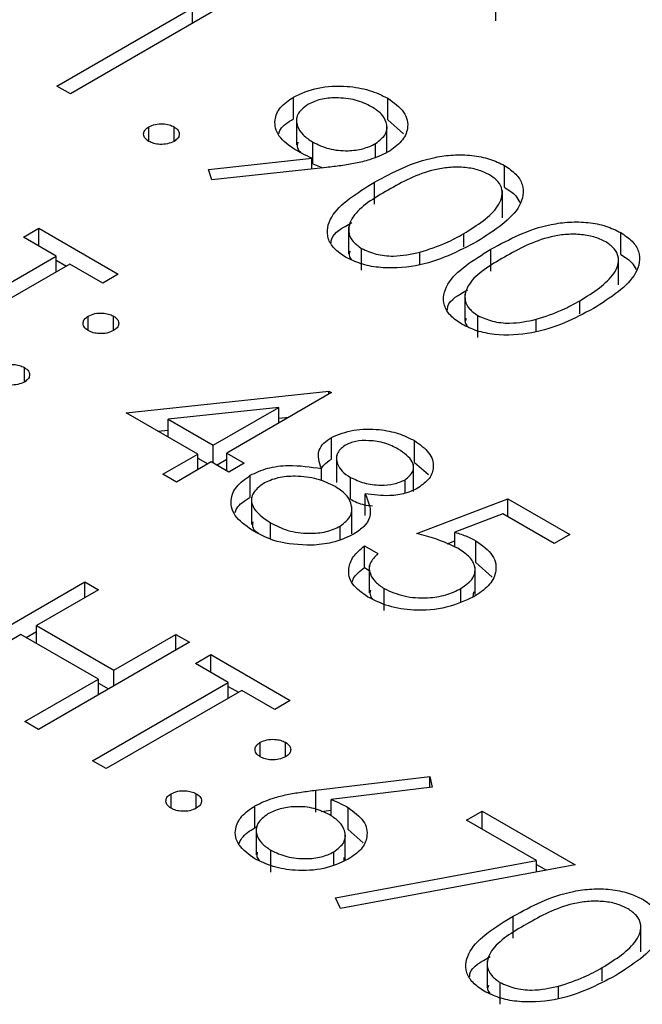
# Model space of a CAD drawing. Header units: inches. Extents: x 220 to 877, y 4 to 174.
# Tile 450 of 656: x 485.088 to 485.438, y 149.271 to 149.824. Entities that reach past the tile are written whole.
import ezdxf

# ---------------------------------------------------------------- set-up
doc = ezdxf.new("R2010")
doc.units = ezdxf.units.IN
doc.header["$LTSCALE"] = 0.5
doc.header["$MEASUREMENT"] = 0
doc.layers.add('DSS-M-S', color=53, linetype='Continuous')

msp = doc.modelspace()

# ---------------------------------------------------------------- linework, layer by layer
at = {"layer": 'DSS-M-S', "linetype": 'Continuous', "lineweight": 25}
for p, q in [((485.35524, 149.82304), (485.35524, 149.83529)), ((485.10877, 149.78635), (485.18492, 149.83031)), ((485.20124, 149.83093), (485.11639, 149.78195)), ((485.18492, 149.82151), (485.18492, 149.83031)), ((485.11639, 149.78195), (485.10877, 149.78635)), ((485.24161, 149.76789), (485.24161, 149.78013)), ((485.29461, 149.7673), (485.29461, 149.77955)), ((485.24342, 149.76857), (485.24342, 149.75326)), ((485.29461, 149.7673), (485.30344, 149.75945)), ((485.16044, 149.75526), (485.16044, 149.76342)), ((485.17459, 149.75526), (485.17459, 149.76342)), ((485.29413, 149.74925), (485.29413, 149.76456)), ((485.25257, 149.74258), (485.25257, 149.75483)), ((485.28772, 149.74636), (485.28772, 149.754)), ((485.19395, 149.73955), (485.25203, 149.74584)), ((485.25203, 149.73969), (485.25203, 149.74584)), ((485.1958, 149.73359), (485.19395, 149.73955)), ((485.26014, 149.74057), (485.1958, 149.73359)), ((485.25257, 149.74258), (485.25805, 149.74034)), ((485.36015, 149.72946), (485.36015, 149.74171)), ((485.28715, 149.72007), (485.28715, 149.73232)), ((485.35894, 149.71232), (485.35894, 149.72763)), ((485.09001, 149.70141), (485.09871, 149.70643)), ((485.09871, 149.70643), (485.14331, 149.68068)), ((485.09871, 149.69638), (485.09871, 149.70643)), ((485.27258, 149.70734), (485.27258, 149.69203)), ((485.1085, 149.69073), (485.09001, 149.70141)), ((485.33722, 149.69605), (485.33722, 149.70345)), ((485.42542, 149.69178), (485.42542, 149.70403)), ((485.2799, 149.68284), (485.2799, 149.69509)), ((485.03235, 149.64677), (485.1085, 149.69073)), ((485.1085, 149.68194), (485.1085, 149.69073)), ((485.31268, 149.68638), (485.31268, 149.69299)), ((485.35242, 149.68239), (485.35242, 149.69464)), ((485.42421, 149.67464), (485.42421, 149.68995)), ((485.11611, 149.68634), (485.03996, 149.64237)), ((485.1085, 149.68853), (485.11421, 149.68524)), ((485.13461, 149.67566), (485.11611, 149.68634)), ((485.14331, 149.68068), (485.13461, 149.67566)), ((485.33785, 149.66966), (485.33785, 149.65435)), ((485.40249, 149.65837), (485.40249, 149.66577)), ((485.12645, 149.64897), (485.12645, 149.65713)), ((485.14059, 149.64897), (485.14059, 149.65713)), ((485.34518, 149.64516), (485.34518, 149.65741)), ((485.37795, 149.6487), (485.37795, 149.65531)), ((485.09055, 149.62008), (485.09055, 149.62824)), ((485.14766, 149.60281), (485.26143, 149.61501)), ((485.26298, 149.61411), (485.20423, 149.5802)), ((485.26143, 149.61501), (485.26298, 149.61411)), ((485.26143, 149.61322), (485.26143, 149.61501)), ((485.18791, 149.57957), (485.14766, 149.60281)), ((485.23347, 149.60587), (485.17132, 149.5992)), ((485.19662, 149.5846), (485.23347, 149.60587)), ((485.23347, 149.59708), (485.23347, 149.60587)), ((485.17132, 149.58915), (485.17132, 149.5992)), ((485.17132, 149.5992), (485.19662, 149.5846)), ((485.23347, 149.59976), (485.23917, 149.60037)), ((485.16556, 149.59248), (485.17132, 149.5931)), ((485.19662, 149.57455), (485.19662, 149.5846)), ((485.26296, 149.57674), (485.26296, 149.58898)), ((485.3096, 149.57495), (485.3096, 149.5872)), ((485.16833, 149.56827), (485.18791, 149.57957)), ((485.18791, 149.57078), (485.18791, 149.57957)), ((485.20423, 149.5802), (485.21402, 149.57455)), ((485.20423, 149.57015), (485.20423, 149.5802)), ((485.26581, 149.5789), (485.26581, 149.56359)), ((485.19553, 149.57518), (485.17595, 149.56387)), ((485.18791, 149.57737), (485.19362, 149.57408)), ((485.20532, 149.56953), (485.19553, 149.57518)), ((485.19852, 149.57345), (485.20423, 149.57675)), ((485.21402, 149.57455), (485.20532, 149.56953)), ((485.30895, 149.55856), (485.30895, 149.57388)), ((485.3096, 149.57495), (485.31755, 149.56813)), ((485.17595, 149.56387), (485.16833, 149.56827)), ((485.25737, 149.56456), (485.25737, 149.57145)), ((485.21737, 149.55544), (485.21737, 149.56769)), ((485.27358, 149.55429), (485.27358, 149.56654)), ((485.30435, 149.55758), (485.30435, 149.56515)), ((485.28188, 149.54505), (485.28188, 149.5573)), ((485.21816, 149.55541), (485.21816, 149.5401)), ((485.31084, 149.53499), (485.36197, 149.55445)), ((485.36197, 149.55445), (485.39678, 149.53436)), ((485.36197, 149.54441), (485.36197, 149.55445)), ((485.27436, 149.53486), (485.27436, 149.55017)), ((485.35922, 149.546), (485.33233, 149.53575)), ((485.38808, 149.52933), (485.35922, 149.546)), ((485.22867, 149.53221), (485.22867, 149.54097)), ((485.26796, 149.53178), (485.26796, 149.53912)), ((485.33233, 149.52737), (485.33233, 149.53575)), ((485.32791, 149.52924), (485.33233, 149.53092)), ((485.34397, 149.51869), (485.34397, 149.53093)), ((485.39678, 149.53436), (485.38808, 149.52933)), ((485.28147, 149.52808), (485.28908, 149.52368)), ((485.28147, 149.51583), (485.28147, 149.52808)), ((485.34397, 149.51869), (485.35327, 149.51049)), ((485.28147, 149.51583), (485.28422, 149.51424)), ((485.28422, 149.51697), (485.28422, 149.50166)), ((485.3436, 149.50075), (485.3436, 149.51606)), ((485.03969, 149.45884), (485.12455, 149.50782)), ((485.12455, 149.50782), (485.13216, 149.50343)), ((485.12455, 149.49903), (485.12455, 149.50782)), ((485.13216, 149.50343), (485.09735, 149.48333)), ((485.29257, 149.49184), (485.29257, 149.50409)), ((485.33562, 149.49671), (485.33562, 149.50408)), ((485.34251, 149.49934), (485.34291, 149.50232)), ((485.09164, 149.47658), (485.09735, 149.47988)), ((485.09735, 149.48333), (485.14086, 149.45821)), ((485.09735, 149.47328), (485.09735, 149.48333)), ((485.08865, 149.47831), (485.04731, 149.45444)), ((485.13216, 149.45319), (485.08865, 149.47831)), ((485.18329, 149.47391), (485.09844, 149.42493)), ((485.14086, 149.45821), (485.17567, 149.47831)), ((485.17567, 149.47831), (485.18329, 149.47391)), ((485.17567, 149.46952), (485.17567, 149.47831)), ((485.18655, 149.46198), (485.19526, 149.467)), ((485.19526, 149.467), (485.23986, 149.44126)), ((485.19526, 149.45696), (485.19526, 149.467)), ((485.14086, 149.44942), (485.14086, 149.45821)), ((485.20505, 149.4513), (485.18655, 149.46198)), ((485.09082, 149.42932), (485.13216, 149.45319)), ((485.13216, 149.4444), (485.13216, 149.45319)), ((485.1289, 149.40734), (485.20505, 149.4513)), ((485.13216, 149.45099), (485.13787, 149.44769)), ((485.21266, 149.44691), (485.13651, 149.40295)), ((485.20505, 149.44251), (485.20505, 149.4513)), ((485.20505, 149.4491), (485.21076, 149.44581)), ((485.23116, 149.43623), (485.21266, 149.44691)), ((485.23986, 149.44126), (485.23116, 149.43623)), ((485.09844, 149.42493), (485.09082, 149.42932)), ((485.223, 149.40954), (485.223, 149.41771)), ((485.23714, 149.40954), (485.23714, 149.41771)), ((485.13651, 149.40295), (485.1289, 149.40734)), ((485.25414, 149.39082), (485.31818, 149.39855)), ((485.31818, 149.39855), (485.31944, 149.39251)), ((485.31818, 149.39235), (485.31818, 149.39855)), ((485.31944, 149.39251), (485.26274, 149.38566)), ((485.17295, 149.38065), (485.17295, 149.38882)), ((485.1871, 149.38065), (485.1871, 149.38882)), ((485.25414, 149.37857), (485.25414, 149.39082)), ((485.26274, 149.37642), (485.26274, 149.38566)), ((485.22, 149.36982), (485.22, 149.38207)), ((485.27234, 149.36881), (485.27234, 149.38106)), ((485.25711, 149.37893), (485.26274, 149.37961)), ((485.33885, 149.37406), (485.34756, 149.37908)), ((485.34756, 149.37908), (485.39977, 149.34894)), ((485.34756, 149.36904), (485.34756, 149.37908)), ((485.22, 149.36982), (485.22154, 149.37046)), ((485.22078, 149.3699), (485.22078, 149.35459)), ((485.27234, 149.36881), (485.28084, 149.36127)), ((485.37819, 149.35135), (485.33885, 149.37406)), ((485.27072, 149.35146), (485.27072, 149.36677)), ((485.22898, 149.34485), (485.22898, 149.3571)), ((485.2643, 149.34899), (485.2643, 149.35614)), ((485.27003, 149.35113), (485.27012, 149.353)), ((485.26518, 149.33033), (485.37819, 149.35135)), ((485.39977, 149.34894), (485.26814, 149.32445)), ((485.37819, 149.34492), (485.37819, 149.35135)), ((485.37819, 149.34915), (485.38373, 149.34595)), ((485.26814, 149.32445), (485.26518, 149.33033)), ((485.36493, 149.30778), (485.36493, 149.32003)), ((485.43672, 149.30003), (485.43672, 149.31534)), ((485.35036, 149.29506), (485.35036, 149.27975)), ((485.415, 149.28376), (485.415, 149.29116)), ((485.35769, 149.27055), (485.35769, 149.2828)), ((485.39046, 149.27409), (485.39046, 149.2807))]:
    msp.add_line(p, q, dxfattribs=at)
for points, knots in [([(485.24161, 149.78013), (485.24599, 149.78213), (485.25475, 149.78612), (485.27076, 149.78671), (485.28455, 149.78437), (485.29126, 149.78115), (485.29461, 149.77955)], [0, 0, 0, 0, 0.279538, 0.558851, 0.779452, 1, 1, 1, 1]), ([(485.24246, 149.75062), (485.23909, 149.75303), (485.23234, 149.75787), (485.23048, 149.76666), (485.23348, 149.77454), (485.2389, 149.77827), (485.24161, 149.78013)], [0, 0, 0, 0, 0.279814, 0.559489, 0.779635, 1, 1, 1, 1]), ([(485.28551, 149.77475), (485.28261, 149.77613), (485.27681, 149.77888), (485.26631, 149.78), (485.25657, 149.77919), (485.25196, 149.77705), (485.24965, 149.77598)], [0, 0, 0, 0, 0.280092, 0.560011, 0.780131, 1, 1, 1, 1]), ([(485.29461, 149.77955), (485.29801, 149.77706), (485.30481, 149.77208), (485.30664, 149.76304), (485.30299, 149.75508), (485.29755, 149.75124), (485.29483, 149.74931)], [0, 0, 0, 0, 0.27973, 0.559163, 0.779612, 1, 1, 1, 1]), ([(485.24965, 149.77598), (485.24738, 149.77418), (485.24283, 149.77055), (485.24333, 149.76413), (485.24663, 149.75876), (485.25059, 149.75614), (485.25257, 149.75483)], [0, 0, 0, 0, 0.278472, 0.558424, 0.779098, 1, 1, 1, 1]), ([(485.28772, 149.754), (485.28998, 149.75576), (485.29449, 149.75928), (485.29433, 149.76556), (485.29132, 149.77088), (485.28745, 149.77346), (485.28551, 149.77475)], [0, 0, 0, 0, 0.278722, 0.558569, 0.779171, 1, 1, 1, 1]), ([(485.23334, 149.75961), (485.23362, 149.76043), (485.23473, 149.76362), (485.23868, 149.76607), (485.24161, 149.76789)], [0, 0, 0, 0, 0.255866, 1, 1, 1, 1]), ([(485.16044, 149.75526), (485.15953, 149.75593), (485.15771, 149.75728), (485.15733, 149.75972), (485.15822, 149.76187), (485.1597, 149.76291), (485.16044, 149.76342)], [0, 0, 0, 0, 0.279581, 0.559143, 0.779575, 1, 1, 1, 1]), ([(485.16044, 149.76342), (485.16161, 149.76395), (485.16394, 149.76501), (485.16817, 149.76524), (485.17191, 149.76472), (485.17369, 149.76385), (485.17459, 149.76342)], [0, 0, 0, 0, 0.279576, 0.559284, 0.779552, 1, 1, 1, 1]), ([(485.17459, 149.76342), (485.17551, 149.76275), (485.17737, 149.76141), (485.17771, 149.75896), (485.17686, 149.7568), (485.17534, 149.75577), (485.17459, 149.75526)], [0, 0, 0, 0, 0.2796016, 0.559212, 0.7794752, 1, 1, 1, 1]), ([(485.17459, 149.75526), (485.17342, 149.75473), (485.17109, 149.75367), (485.16686, 149.75346), (485.16312, 149.75397), (485.16134, 149.75483), (485.16044, 149.75526)], [0, 0, 0, 0, 0.279469, 0.559358, 0.779674, 1, 1, 1, 1]), ([(485.25203, 149.74584), (485.25017, 149.74668), (485.24685, 149.74819), (485.2438, 149.74988), (485.24246, 149.75062)], [0, 0, 0, 0, 0.559944, 1, 1, 1, 1]), ([(485.24402, 149.75479), (485.24383, 149.75368), (485.24347, 149.75162), (485.24499, 149.74974), (485.24569, 149.74888)], [0, 0, 0, 0, 0.537522, 1, 1, 1, 1]), ([(485.25257, 149.75483), (485.2554, 149.75344), (485.26105, 149.75067), (485.27152, 149.74966), (485.28099, 149.75079), (485.28548, 149.75293), (485.28772, 149.754)], [0, 0, 0, 0, 0.280319, 0.55953, 0.779753, 1, 1, 1, 1]), ([(485.29483, 149.74931), (485.29144, 149.74772), (485.28586, 149.74508), (485.27654, 149.74291), (485.26843, 149.74154), (485.2629, 149.74089), (485.26014, 149.74057)], [0, 0, 0, 0, 0.339295, 0.559425, 0.779695, 1, 1, 1, 1]), ([(485.28715, 149.73232), (485.29761, 149.73798), (485.3107, 149.74506), (485.33135, 149.74785), (485.34192, 149.7476), (485.35211, 149.74565), (485.35747, 149.74302), (485.36015, 149.74171)], [0, 0, 0, 0, 0.498702, 0.624177, 0.749467, 0.874745, 1, 1, 1, 1]), ([(485.3517, 149.73654), (485.34956, 149.73755), (485.34528, 149.73957), (485.33714, 149.74083), (485.32885, 149.74079), (485.3129, 149.73807), (485.30284, 149.73244), (485.29479, 149.72794)], [0, 0, 0, 0, 0.125139, 0.250418, 0.375519, 0.500847, 1, 1, 1, 1]), ([(485.36015, 149.74171), (485.36245, 149.74015), (485.36704, 149.73704), (485.37172, 149.72922), (485.36903, 149.71443), (485.3545, 149.70519), (485.3448, 149.69903)], [0, 0, 0, 0, 0.1256, 0.251197, 0.500581, 1, 1, 1, 1]), ([(485.33722, 149.70345), (485.34479, 149.70818), (485.35612, 149.71526), (485.35984, 149.72658), (485.35692, 149.73282), (485.35344, 149.7353), (485.3517, 149.73654)], [0, 0, 0, 0, 0.500072, 0.749021, 0.874598, 1, 1, 1, 1]), ([(485.27095, 149.69021), (485.26867, 149.69176), (485.26412, 149.69485), (485.25955, 149.70262), (485.26267, 149.71728), (485.27735, 149.7263), (485.28715, 149.73232)], [0, 0, 0, 0, 0.125551, 0.25109, 0.50025, 1, 1, 1, 1]), ([(485.36015, 149.72946), (485.36255, 149.72792), (485.36644, 149.72543), (485.36807, 149.72223), (485.3687, 149.72101)], [0, 0, 0, 0, 0.61563, 1, 1, 1, 1]), ([(485.29479, 149.72794), (485.28692, 149.72333), (485.27514, 149.71642), (485.27171, 149.70502), (485.27471, 149.69881), (485.27817, 149.69633), (485.2799, 149.69509)], [0, 0, 0, 0, 0.500291, 0.749086, 0.874606, 1, 1, 1, 1]), ([(485.26275, 149.69822), (485.26282, 149.69897), (485.26321, 149.70351), (485.26928, 149.70684), (485.27435, 149.70962)], [0, 0, 0, 0, 0.165027, 1, 1, 1, 1]), ([(485.35242, 149.69464), (485.36288, 149.7003), (485.37597, 149.70738), (485.39662, 149.71017), (485.40719, 149.70992), (485.41738, 149.70797), (485.42274, 149.70534), (485.42542, 149.70403)], [0, 0, 0, 0, 0.498702, 0.624177, 0.749467, 0.874745, 1, 1, 1, 1]), ([(485.31268, 149.69299), (485.31767, 149.69462), (485.32659, 149.69754), (485.33397, 149.70164), (485.33722, 149.70345)], [0, 0, 0, 0, 0.559599, 1, 1, 1, 1]), ([(485.41697, 149.69886), (485.41484, 149.69987), (485.41055, 149.70189), (485.40241, 149.70315), (485.39412, 149.70311), (485.37817, 149.70039), (485.36811, 149.69476), (485.36007, 149.69026)], [0, 0, 0, 0, 0.1251388, 0.2504182, 0.3755189, 0.5008471, 1, 1, 1, 1]), ([(485.42542, 149.70403), (485.42772, 149.70247), (485.43232, 149.69936), (485.43699, 149.69154), (485.4343, 149.67675), (485.41977, 149.66751), (485.41007, 149.66135)], [0, 0, 0, 0, 0.1256, 0.251197, 0.500581, 1, 1, 1, 1]), ([(485.3448, 149.69903), (485.33414, 149.69343), (485.31817, 149.68502), (485.29256, 149.68356), (485.27904, 149.68624), (485.27364, 149.68889), (485.27095, 149.69021)], [0, 0, 0, 0, 0.499407, 0.748743, 0.874372, 1, 1, 1, 1]), ([(485.2799, 149.69509), (485.28251, 149.69392), (485.28773, 149.69158), (485.29974, 149.69024), (485.30777, 149.69195), (485.31268, 149.69299)], [0, 0, 0, 0, 0.280257, 0.560781, 1, 1, 1, 1]), ([(485.40249, 149.66577), (485.41006, 149.6705), (485.42139, 149.67758), (485.42511, 149.6889), (485.42219, 149.69514), (485.41871, 149.69762), (485.41697, 149.69886)], [0, 0, 0, 0, 0.5000715, 0.7490206, 0.8745985, 1, 1, 1, 1]), ([(485.27341, 149.6935), (485.2731, 149.69275), (485.27244, 149.69116), (485.27353, 149.68965), (485.27411, 149.68885)], [0, 0, 0, 0, 0.47077, 1, 1, 1, 1]), ([(485.33622, 149.65253), (485.33394, 149.65408), (485.32939, 149.65717), (485.32483, 149.66493), (485.32794, 149.6796), (485.34262, 149.68862), (485.35242, 149.69464)], [0, 0, 0, 0, 0.125551, 0.25109, 0.50025, 1, 1, 1, 1]), ([(485.36007, 149.69026), (485.3522, 149.68565), (485.34041, 149.67874), (485.33698, 149.66734), (485.33998, 149.66113), (485.34344, 149.65865), (485.34518, 149.65741)], [0, 0, 0, 0, 0.500291, 0.749086, 0.874606, 1, 1, 1, 1]), ([(485.42542, 149.69178), (485.42782, 149.69024), (485.43171, 149.68775), (485.43335, 149.68455), (485.43398, 149.68333)], [0, 0, 0, 0, 0.61563, 1, 1, 1, 1]), ([(485.32803, 149.66054), (485.32809, 149.66129), (485.32849, 149.66583), (485.33455, 149.66916), (485.33962, 149.67194)], [0, 0, 0, 0, 0.165027, 1, 1, 1, 1]), ([(485.37795, 149.65531), (485.38294, 149.65694), (485.39186, 149.65986), (485.39924, 149.66396), (485.40249, 149.66577)], [0, 0, 0, 0, 0.5595988, 1, 1, 1, 1]), ([(485.12645, 149.64897), (485.12553, 149.64964), (485.12368, 149.65099), (485.12331, 149.65343), (485.12421, 149.65559), (485.1257, 149.65662), (485.12645, 149.65713)], [0, 0, 0, 0, 0.2796468, 0.5592988, 0.7796148, 1, 1, 1, 1]), ([(485.12645, 149.65713), (485.12762, 149.65766), (485.12996, 149.65871), (485.13418, 149.65893), (485.13791, 149.65842), (485.1397, 149.65756), (485.14059, 149.65713)], [0, 0, 0, 0, 0.279585, 0.559454, 0.779697, 1, 1, 1, 1]), ([(485.14059, 149.65713), (485.14152, 149.65646), (485.14337, 149.65512), (485.14371, 149.65267), (485.14286, 149.65051), (485.14135, 149.64948), (485.14059, 149.64897)], [0, 0, 0, 0, 0.2796016, 0.559212, 0.7794752, 1, 1, 1, 1]), ([(485.41007, 149.66135), (485.39942, 149.65575), (485.38344, 149.64734), (485.35783, 149.64588), (485.34431, 149.64856), (485.33892, 149.65121), (485.33622, 149.65253)], [0, 0, 0, 0, 0.499407, 0.748743, 0.874372, 1, 1, 1, 1]), ([(485.34518, 149.65741), (485.34778, 149.65624), (485.353, 149.6539), (485.36501, 149.65256), (485.37304, 149.65427), (485.37795, 149.65531)], [0, 0, 0, 0, 0.280257, 0.560781, 1, 1, 1, 1]), ([(485.33868, 149.65581), (485.33837, 149.65507), (485.33771, 149.65348), (485.3388, 149.65197), (485.33938, 149.65117)], [0, 0, 0, 0, 0.47077, 1, 1, 1, 1]), ([(485.14059, 149.64897), (485.13943, 149.64843), (485.1371, 149.64736), (485.13286, 149.64716), (485.12912, 149.64767), (485.12734, 149.64853), (485.12645, 149.64897)], [0, 0, 0, 0, 0.279517, 0.559326, 0.779544, 1, 1, 1, 1]), ([(485.07641, 149.62824), (485.07757, 149.62878), (485.07991, 149.62984), (485.08414, 149.63006), (485.08788, 149.62954), (485.08966, 149.62868), (485.09055, 149.62824)], [0, 0, 0, 0, 0.279576, 0.559284, 0.779552, 1, 1, 1, 1]), ([(485.09055, 149.62824), (485.09148, 149.62757), (485.09333, 149.62623), (485.09367, 149.62378), (485.09282, 149.62162), (485.09131, 149.62059), (485.09055, 149.62008)], [0, 0, 0, 0, 0.2796016, 0.559212, 0.7794752, 1, 1, 1, 1]), ([(485.09055, 149.62008), (485.08938, 149.61955), (485.08705, 149.61849), (485.08282, 149.61828), (485.07909, 149.61879), (485.0773, 149.61965), (485.07641, 149.62008)], [0, 0, 0, 0, 0.2794691, 0.5593578, 0.7796739, 1, 1, 1, 1]), ([(485.26296, 149.58898), (485.26696, 149.5906), (485.27496, 149.59383), (485.28902, 149.59386), (485.30088, 149.59148), (485.30669, 149.58863), (485.3096, 149.5872)], [0, 0, 0, 0, 0.278806, 0.558457, 0.77916, 1, 1, 1, 1]), ([(485.25737, 149.57145), (485.25614, 149.57495), (485.25443, 149.57983), (485.25833, 149.58582), (485.26142, 149.58793), (485.26296, 149.58898)], [0, 0, 0, 0, 0.557752, 0.778932, 1, 1, 1, 1]), ([(485.27045, 149.58452), (485.26868, 149.58295), (485.26512, 149.57979), (485.26589, 149.57441), (485.26859, 149.56987), (485.27192, 149.56765), (485.27358, 149.56654)], [0, 0, 0, 0, 0.2777214, 0.5582236, 0.7790716, 1, 1, 1, 1]), ([(485.30047, 149.58242), (485.29809, 149.58362), (485.29334, 149.58602), (485.28475, 149.58736), (485.27642, 149.58714), (485.27244, 149.58539), (485.27045, 149.58452)], [0, 0, 0, 0, 0.280651, 0.560566, 0.78062, 1, 1, 1, 1]), ([(485.3096, 149.5872), (485.31261, 149.58503), (485.31863, 149.5807), (485.32096, 149.57288), (485.31866, 149.56575), (485.314, 149.56231), (485.31167, 149.56059)], [0, 0, 0, 0, 0.279929, 0.559623, 0.779946, 1, 1, 1, 1]), ([(485.30435, 149.56515), (485.30607, 149.56667), (485.30954, 149.56972), (485.30892, 149.57658), (485.30368, 149.58021), (485.30047, 149.58242)], [0, 0, 0, 0, 0.2789711, 0.5599188, 1, 1, 1, 1]), ([(485.25736, 149.57146), (485.25775, 149.57213), (485.25889, 149.57412), (485.26134, 149.5757), (485.26296, 149.57674)], [0, 0, 0, 0, 0.339442, 1, 1, 1, 1]), ([(485.21737, 149.56769), (485.22048, 149.56917), (485.22671, 149.57212), (485.24121, 149.57391), (485.25124, 149.57238), (485.25737, 149.57145)], [0, 0, 0, 0, 0.279987, 0.559901, 1, 1, 1, 1]), ([(485.21989, 149.536), (485.21604, 149.53852), (485.20836, 149.54354), (485.20568, 149.55303), (485.20888, 149.56153), (485.21454, 149.56564), (485.21737, 149.56769)], [0, 0, 0, 0, 0.280545, 0.559269, 0.779816, 1, 1, 1, 1]), ([(485.22473, 149.56315), (485.22238, 149.56124), (485.21767, 149.55741), (485.21804, 149.54857), (485.22464, 149.54385), (485.22867, 149.54097)], [0, 0, 0, 0, 0.279833, 0.560198, 1, 1, 1, 1]), ([(485.26507, 149.56141), (485.26183, 149.56299), (485.25536, 149.56613), (485.24359, 149.56745), (485.2326, 149.5667), (485.22735, 149.56433), (485.22473, 149.56315)], [0, 0, 0, 0, 0.280283, 0.560138, 0.780298, 1, 1, 1, 1]), ([(485.27358, 149.56654), (485.27607, 149.56538), (485.28105, 149.56306), (485.28994, 149.5619), (485.29825, 149.56258), (485.30232, 149.56429), (485.30435, 149.56515)], [0, 0, 0, 0, 0.280237, 0.560145, 0.780435, 1, 1, 1, 1]), ([(485.26796, 149.53912), (485.27027, 149.54103), (485.27493, 149.54487), (485.2745, 149.55158), (485.27129, 149.55727), (485.26714, 149.56003), (485.26507, 149.56141)], [0, 0, 0, 0, 0.278303, 0.558509, 0.779146, 1, 1, 1, 1]), ([(485.28188, 149.5573), (485.28377, 149.55284), (485.28641, 149.54662), (485.28173, 149.53884), (485.27772, 149.53615), (485.27572, 149.53481)], [0, 0, 0, 0, 0.558271, 0.779089, 1, 1, 1, 1]), ([(485.31167, 149.56059), (485.30937, 149.55947), (485.30476, 149.55725), (485.29404, 149.55572), (485.28649, 149.5567), (485.28188, 149.5573)], [0, 0, 0, 0, 0.2801589, 0.560243, 1, 1, 1, 1]), ([(485.2089, 149.54679), (485.20915, 149.54754), (485.21027, 149.55086), (485.21428, 149.55344), (485.21737, 149.55544)], [0, 0, 0, 0, 0.227246, 1, 1, 1, 1]), ([(485.27358, 149.55429), (485.27603, 149.55305), (485.2797, 149.55118), (485.28444, 149.55072), (485.28602, 149.55057)], [0, 0, 0, 0, 0.666927, 1, 1, 1, 1]), ([(485.21892, 149.54163), (485.21864, 149.54037), (485.21811, 149.53794), (485.22072, 149.53602), (485.22197, 149.5351)], [0, 0, 0, 0, 0.519521, 1, 1, 1, 1]), ([(485.22867, 149.54097), (485.2318, 149.5394), (485.23803, 149.53626), (485.24952, 149.53477), (485.26027, 149.53563), (485.2654, 149.53796), (485.26796, 149.53912)], [0, 0, 0, 0, 0.280602, 0.559962, 0.78018, 1, 1, 1, 1]), ([(485.25172, 149.52837), (485.24495, 149.52869), (485.23282, 149.52926), (485.22385, 149.53393), (485.21989, 149.536)], [0, 0, 0, 0, 0.5577579, 1, 1, 1, 1]), ([(485.27572, 149.53481), (485.27177, 149.53292), (485.2647, 149.52955), (485.25569, 149.52873), (485.25172, 149.52837)], [0, 0, 0, 0, 0.559346, 1, 1, 1, 1]), ([(485.33389, 149.5267), (485.32992, 149.52856), (485.32283, 149.53189), (485.31451, 149.53404), (485.31084, 149.53499)], [0, 0, 0, 0, 0.559416, 1, 1, 1, 1]), ([(485.33233, 149.53575), (485.33467, 149.53498), (485.33885, 149.53361), (485.3424, 149.53175), (485.34397, 149.53093)], [0, 0, 0, 0, 0.560064, 1, 1, 1, 1]), ([(485.34397, 149.53093), (485.3476, 149.52834), (485.35485, 149.52316), (485.35613, 149.5136), (485.35181, 149.50537), (485.34588, 149.50145), (485.34292, 149.49949)], [0, 0, 0, 0, 0.279688, 0.559025, 0.779292, 1, 1, 1, 1]), ([(485.28342, 149.49932), (485.28016, 149.50163), (485.27363, 149.50626), (485.2719, 149.51476), (485.27473, 149.52226), (485.27922, 149.52614), (485.28147, 149.52808)], [0, 0, 0, 0, 0.279625, 0.559019, 0.77938, 1, 1, 1, 1]), ([(485.28908, 149.52368), (485.28734, 149.52192), (485.28387, 149.5184), (485.2842, 149.51261), (485.28727, 149.50771), (485.2908, 149.5053), (485.29257, 149.50409)], [0, 0, 0, 0, 0.28005, 0.559166, 0.779583, 1, 1, 1, 1]), ([(485.33562, 149.50408), (485.33825, 149.50595), (485.34349, 149.5097), (485.34414, 149.51668), (485.34038, 149.5225), (485.33606, 149.5253), (485.33389, 149.5267)], [0, 0, 0, 0, 0.279539, 0.558617, 0.779047, 1, 1, 1, 1]), ([(485.27463, 149.50786), (485.27486, 149.50853), (485.27585, 149.51148), (485.27902, 149.51393), (485.28147, 149.51583)], [0, 0, 0, 0, 0.225513, 1, 1, 1, 1]), ([(485.28481, 149.50319), (485.28462, 149.50211), (485.28431, 149.50038), (485.28553, 149.49881), (485.28599, 149.49822)], [0, 0, 0, 0, 0.6222904, 1, 1, 1, 1]), ([(485.29257, 149.50409), (485.29612, 149.50247), (485.30323, 149.49923), (485.31611, 149.49848), (485.32752, 149.50009), (485.33292, 149.50275), (485.33562, 149.50408)], [0, 0, 0, 0, 0.279617, 0.559357, 0.779559, 1, 1, 1, 1]), ([(485.34292, 149.49949), (485.33802, 149.49724), (485.32823, 149.49273), (485.31037, 149.49123), (485.29461, 149.49377), (485.28716, 149.49747), (485.28342, 149.49932)], [0, 0, 0, 0, 0.279864, 0.559271, 0.779424, 1, 1, 1, 1]), ([(485.223, 149.41771), (485.22417, 149.41823), (485.2265, 149.41928), (485.23073, 149.4195), (485.23446, 149.41899), (485.23624, 149.41813), (485.23714, 149.41771)], [0, 0, 0, 0, 0.2795852, 0.5594544, 0.7796968, 1, 1, 1, 1]), ([(485.223, 149.40954), (485.22207, 149.41021), (485.22023, 149.41156), (485.21986, 149.414), (485.22075, 149.41616), (485.22225, 149.41719), (485.223, 149.41771)], [0, 0, 0, 0, 0.2796468, 0.5592988, 0.7796148, 1, 1, 1, 1]), ([(485.23714, 149.41771), (485.23807, 149.41703), (485.23992, 149.41569), (485.24026, 149.41325), (485.23941, 149.41108), (485.2379, 149.41005), (485.23714, 149.40954)], [0, 0, 0, 0, 0.279602, 0.559212, 0.779475, 1, 1, 1, 1]), ([(485.23714, 149.40954), (485.23598, 149.40901), (485.23365, 149.40793), (485.22941, 149.40773), (485.22567, 149.40824), (485.22389, 149.40911), (485.223, 149.40954)], [0, 0, 0, 0, 0.279517, 0.559326, 0.779544, 1, 1, 1, 1]), ([(485.17295, 149.38065), (485.17204, 149.38133), (485.17022, 149.38268), (485.16984, 149.38511), (485.17073, 149.38727), (485.17221, 149.3883), (485.17295, 149.38882)], [0, 0, 0, 0, 0.2795812, 0.5591432, 0.7795754, 1, 1, 1, 1]), ([(485.17295, 149.38882), (485.17412, 149.38935), (485.17646, 149.39041), (485.18068, 149.39063), (485.18442, 149.39011), (485.18621, 149.38925), (485.1871, 149.38882)], [0, 0, 0, 0, 0.279576, 0.559284, 0.779552, 1, 1, 1, 1]), ([(485.1871, 149.38882), (485.18802, 149.38815), (485.18988, 149.3868), (485.19022, 149.38436), (485.18937, 149.38219), (485.18785, 149.38117), (485.1871, 149.38065)], [0, 0, 0, 0, 0.279602, 0.559212, 0.779475, 1, 1, 1, 1]), ([(485.22, 149.38207), (485.22334, 149.38364), (485.22883, 149.38625), (485.238, 149.38843), (485.24598, 149.3898), (485.25142, 149.39048), (485.25414, 149.39082)], [0, 0, 0, 0, 0.339374, 0.559486, 0.779731, 1, 1, 1, 1]), ([(485.26274, 149.38566), (485.26462, 149.38486), (485.26799, 149.38345), (485.27101, 149.38179), (485.27234, 149.38106)], [0, 0, 0, 0, 0.55991, 1, 1, 1, 1]), ([(485.1871, 149.38065), (485.18593, 149.38012), (485.1836, 149.37906), (485.17937, 149.37885), (485.17563, 149.37936), (485.17385, 149.38022), (485.17295, 149.38065)], [0, 0, 0, 0, 0.279469, 0.559358, 0.779674, 1, 1, 1, 1]), ([(485.21987, 149.35231), (485.21653, 149.35477), (485.20985, 149.35968), (485.20817, 149.3686), (485.21196, 149.3764), (485.21732, 149.38018), (485.22, 149.38207)], [0, 0, 0, 0, 0.2796696, 0.5590848, 0.7795576, 1, 1, 1, 1]), ([(485.26204, 149.37695), (485.25923, 149.37832), (485.25363, 149.38105), (485.24323, 149.38189), (485.23394, 149.38068), (485.22952, 149.37855), (485.22731, 149.37749)], [0, 0, 0, 0, 0.280127, 0.559515, 0.779719, 1, 1, 1, 1]), ([(485.27234, 149.38106), (485.27563, 149.37866), (485.28222, 149.37388), (485.28369, 149.36518), (485.2804, 149.35749), (485.27505, 149.35384), (485.27237, 149.35201)], [0, 0, 0, 0, 0.2796384, 0.5593258, 0.7795267, 1, 1, 1, 1]), ([(485.22731, 149.37749), (485.22507, 149.37578), (485.22058, 149.37235), (485.22049, 149.36618), (485.22331, 149.36092), (485.22709, 149.35837), (485.22898, 149.3571)], [0, 0, 0, 0, 0.279059, 0.55882, 0.779303, 1, 1, 1, 1]), ([(485.2643, 149.35614), (485.26657, 149.3579), (485.27111, 149.36143), (485.27091, 149.36774), (485.26787, 149.37308), (485.26398, 149.37566), (485.26204, 149.37695)], [0, 0, 0, 0, 0.278754, 0.558605, 0.779147, 1, 1, 1, 1]), ([(485.21108, 149.36066), (485.21153, 149.36177), (485.21296, 149.36525), (485.21715, 149.36797), (485.22, 149.36982)], [0, 0, 0, 0, 0.31748, 1, 1, 1, 1]), ([(485.27237, 149.35201), (485.26805, 149.35002), (485.25941, 149.34604), (485.24357, 149.34526), (485.22985, 149.34754), (485.2232, 149.35072), (485.21987, 149.35231)], [0, 0, 0, 0, 0.279631, 0.55896, 0.779478, 1, 1, 1, 1]), ([(485.22135, 149.3561), (485.22113, 149.35524), (485.22071, 149.35356), (485.22187, 149.35201), (485.22244, 149.35125)], [0, 0, 0, 0, 0.5110616, 1, 1, 1, 1]), ([(485.22898, 149.3571), (485.23185, 149.35575), (485.23758, 149.35304), (485.24797, 149.35206), (485.25751, 149.35297), (485.26204, 149.35508), (485.2643, 149.35614)], [0, 0, 0, 0, 0.280018, 0.559853, 0.779987, 1, 1, 1, 1]), ([(485.36493, 149.32003), (485.37539, 149.32569), (485.38848, 149.33277), (485.40913, 149.33557), (485.4197, 149.33531), (485.42989, 149.33337), (485.43525, 149.33074), (485.43793, 149.32942)], [0, 0, 0, 0, 0.498702, 0.6241765, 0.7494675, 0.8747453, 1, 1, 1, 1]), ([(485.42949, 149.32425), (485.42735, 149.32526), (485.42307, 149.32728), (485.41492, 149.32854), (485.40663, 149.32851), (485.39068, 149.32578), (485.38062, 149.32015), (485.37258, 149.31565)], [0, 0, 0, 0, 0.125139, 0.250418, 0.375519, 0.500847, 1, 1, 1, 1]), ([(485.43793, 149.32942), (485.44023, 149.32786), (485.44483, 149.32475), (485.4495, 149.31694), (485.44681, 149.30214), (485.43228, 149.29291), (485.42258, 149.28675)], [0, 0, 0, 0, 0.1256, 0.251197, 0.500581, 1, 1, 1, 1]), ([(485.34873, 149.27793), (485.34645, 149.27947), (485.3419, 149.28256), (485.33734, 149.29033), (485.34045, 149.30499), (485.35513, 149.31401), (485.36493, 149.32003)], [0, 0, 0, 0, 0.125551, 0.25109, 0.50025, 1, 1, 1, 1]), ([(485.415, 149.29116), (485.42257, 149.29589), (485.4339, 149.30298), (485.43762, 149.31429), (485.4347, 149.32053), (485.43122, 149.32301), (485.42949, 149.32425)], [0, 0, 0, 0, 0.500072, 0.749021, 0.874598, 1, 1, 1, 1]), ([(485.37258, 149.31565), (485.36471, 149.31104), (485.35292, 149.30413), (485.34949, 149.29274), (485.35249, 149.28653), (485.35595, 149.28404), (485.35769, 149.2828)], [0, 0, 0, 0, 0.5002912, 0.749086, 0.8746062, 1, 1, 1, 1]), ([(485.34054, 149.28594), (485.3406, 149.28669), (485.341, 149.29122), (485.34706, 149.29455), (485.35213, 149.29733)], [0, 0, 0, 0, 0.165027, 1, 1, 1, 1]), ([(485.42258, 149.28675), (485.41193, 149.28114), (485.39595, 149.27274), (485.37034, 149.27128), (485.35682, 149.27395), (485.35143, 149.2766), (485.34873, 149.27793)], [0, 0, 0, 0, 0.499407, 0.748743, 0.874372, 1, 1, 1, 1]), ([(485.39046, 149.2807), (485.39545, 149.28234), (485.40437, 149.28526), (485.41175, 149.28936), (485.415, 149.29116)], [0, 0, 0, 0, 0.5595988, 1, 1, 1, 1]), ([(485.35119, 149.28121), (485.35088, 149.28046), (485.35022, 149.27887), (485.35131, 149.27736), (485.35189, 149.27656)], [0, 0, 0, 0, 0.47077, 1, 1, 1, 1]), ([(485.35769, 149.2828), (485.3603, 149.28163), (485.36551, 149.27929), (485.37752, 149.27795), (485.38556, 149.27966), (485.39046, 149.2807)], [0, 0, 0, 0, 0.2802572, 0.5607811, 1, 1, 1, 1])]:
    msp.add_open_spline(points, degree=3, knots=knots, dxfattribs=at)

doc.saveas('drawing.dxf')
